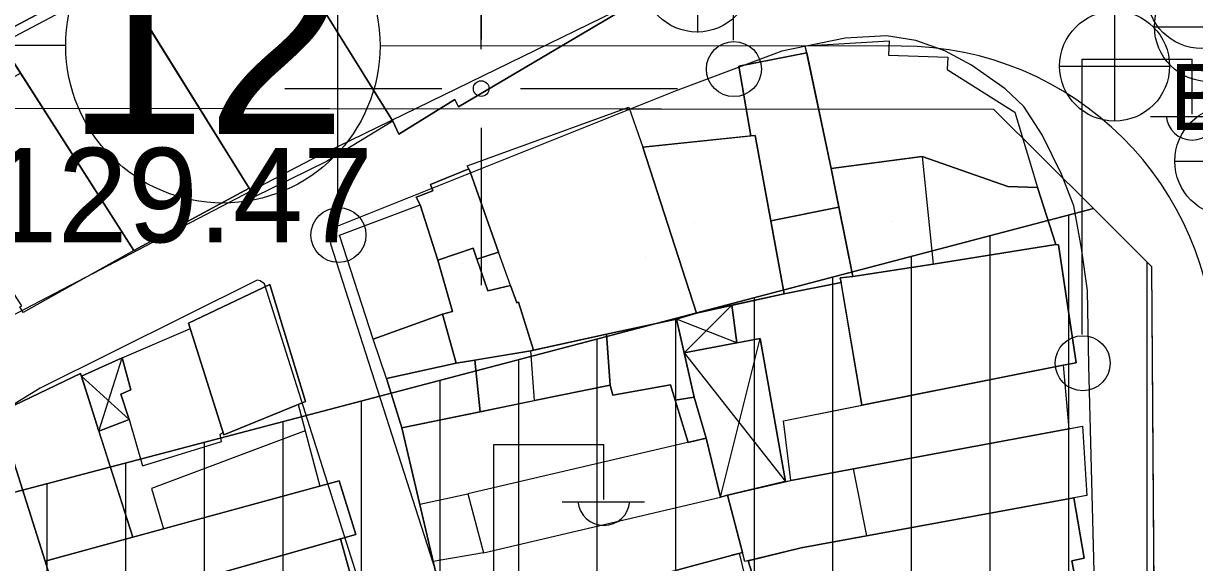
# Model space of a CAD drawing. Extents: x 417997 to 421451, y 4451742 to 4455216.
# Drawn here: x 420970.9 to 421045.4, y 4452469.9 to 4452504.1 of the extents above; entities that cross this region are included whole.
import ezdxf

# ---------------------------------------------------------------- set-up
doc = ezdxf.new("R2010")
doc.units = 0
for name, color, linetype in [('ADA', 7, 'Continuous'), ('ADAKENARI', 7, 'Continuous'), ('B_Betonzemin', 7, 'Continuous'), ('B_Mesken', 7, 'Continuous'), ('B_Sundurma', 7, 'Continuous'), ('B_Teras', 7, 'Continuous'), ('Default', 7, 'Continuous'), ('KALDIRIM', 7, 'Continuous'), ('KD_DAIRE', 7, 'Continuous'), ('KD_YGEN', 7, 'Continuous'), ('P_Grid', 7, 'Continuous'), ('PAFTALAMA', 7, 'Continuous'), ('PL_AYA_PARK_DINLENME', 7, 'Continuous'), ('PL_KON_MEV_450', 7, 'Continuous'), ('S_Elektrik_Diregi', 7, 'Continuous'), ('S_Rogar_Kapagi', 7, 'Continuous'), ('S_Rogar_Kapagi_Buski', 7, 'Continuous'), ('Sinir_Duvar_tek_tarafa_ait', 7, 'Continuous'), ('Sinir_Ist_Duvari', 7, 'Continuous'), ('TR_PARKALANI', 7, 'Continuous'), ('TR_YUKSEKYOGUNKONUT', 7, 'Continuous'), ('Y_Yol_Kotu', 7, 'Continuous'), ('Yol_Sose', 7, 'Continuous')]:
    doc.layers.add(name, color=color, linetype=linetype)

# ---------------------------------------------------------------- blocks, each defined once
blk = doc.blocks.new('POINT_DISPLAY')
at = {"layer": 'Default'}
blk.add_line((0, 0), (0, 0), dxfattribs=at)

msp = doc.modelspace()

# ---------------------------------------------------------------- linework, layer by layer
at = {"layer": 'ADA'}
msp.add_line((420961.655, 4452472.064), (421038.956, 4452492.38), dxfattribs=at)
msp.add_line((420961.655, 4452472.064), (421038.956, 4452492.38), dxfattribs=at)
at = {"layer": 'ADAKENARI'}
for p, q in [((420961.132, 4452498.753), (421032.598, 4452498.699)), ((420961.132, 4452498.753), (421032.598, 4452498.699)), ((421032.598, 4452498.699), (421038.956, 4452492.38)), ((421032.598, 4452498.699), (421038.956, 4452492.38)), ((421038.956, 4452492.38), (421042.667, 4452488.692)), ((421038.956, 4452492.38), (421042.667, 4452488.692)), ((421042.667, 4452488.692), (421043.462, 4452373.991)), ((421042.667, 4452488.692), (421043.462, 4452373.991))]:
    msp.add_line(p, q, dxfattribs=at)
at = {"layer": 'B_Betonzemin'}
for points in [[(420977.585, 4452478.95), (420978.453, 4452476.008), (420983.466, 4452477.551), (420983.386, 4452478.009), (420983.584, 4452478.116)], [(420988.788, 4452478.227), (420979.012, 4452474.573), (420979.779, 4452471.993)]]:
    msp.add_lwpolyline(points, dxfattribs=at)
at = {"layer": 'B_Mesken'}
for points in [[(420994.375, 4452497.928), (420989.402, 4452505.929), (420989.153, 4452505.834), (420985.82, 4452511.363), (420985.571, 4452511.214), (420984.406, 4452513.055), (421001.92, 4452523.916), (421008.838, 4452513.155), (421008.298, 4452512.824), (421012.169, 4452506.898), (420998.552, 4452498.832), (420998.328, 4452499.3), (420994.766, 4452497.11)], [(420994.374, 4452497.928), (420994.766, 4452497.11), (420998.328, 4452499.3), (420998.552, 4452498.832), (421012.169, 4452506.898), (421008.298, 4452512.824), (421008.838, 4452513.155), (421001.92, 4452523.915), (420984.406, 4452513.055), (420985.571, 4452511.214), (420985.82, 4452511.362), (420989.153, 4452505.834), (420989.402, 4452505.929)], [(420994.375, 4452497.928), (420990.159, 4452495.369), (420985.53, 4452493.098), (420985.226, 4452493.664), (420978.054, 4452505.196), (420978.624, 4452505.509), (420977.885, 4452506.626), (420985.571, 4452511.214), (420985.82, 4452511.363), (420989.153, 4452505.834), (420989.402, 4452505.929)], [(420978.054, 4452505.196), (420978.624, 4452505.509), (420977.885, 4452506.626), (420985.82, 4452511.362), (420989.153, 4452505.834), (420989.402, 4452505.929), (420994.374, 4452497.928), (420990.159, 4452495.369), (420985.53, 4452493.098), (420985.226, 4452493.664)], [(420969.153, 4452503.358), (420977.894, 4452489.7), (420985.226, 4452493.664), (420976.712, 4452507.355)], [(420978.054, 4452505.196), (420985.226, 4452493.664), (420977.894, 4452489.7), (420970.679, 4452500.973), (420969.153, 4452503.359), (420976.712, 4452507.355)], [(421022.28, 4452494.908), (421020.626, 4452502.724), (421025.955, 4452503.029), (421025.921, 4452502.128), (421029.686, 4452501.998), (421029.644, 4452501.211), (421033.962, 4452498.508), (421035.412, 4452493.708), (421033.521, 4452493.765), (421028.07, 4452495.674)], [(421035.412, 4452493.708), (421033.521, 4452493.766), (421028.07, 4452495.674), (421022.28, 4452494.908), (421020.723, 4452502.266), (421020.626, 4452502.724), (421025.955, 4452503.029), (421025.921, 4452502.128), (421029.686, 4452501.998), (421029.644, 4452501.211), (421033.962, 4452498.508)], [(421018.428, 4452491.585), (421022.766, 4452492.457), (421022.28, 4452494.908), (421020.723, 4452502.266), (421016.404, 4452501.436), (421017.152, 4452496.986), (421017.443, 4452497.016)], [(421022.28, 4452494.908), (421022.766, 4452492.457), (421018.428, 4452491.585), (421017.443, 4452497.016), (421017.152, 4452496.986), (421016.404, 4452501.436), (421020.723, 4452502.266)], [(420963.703, 4452497.033), (420970.679, 4452500.973), (420977.894, 4452489.7), (420970.853, 4452485.767), (420970.643, 4452486.121), (420970.756, 4452486.188)], [(420963.703, 4452497.033), (420970.679, 4452500.973), (420977.894, 4452489.7), (420970.853, 4452485.767), (420970.643, 4452486.121), (420970.756, 4452486.188)], [(421010.292, 4452496.28), (421013.697, 4452485.722), (421012.424, 4452485.331), (421007.978, 4452484.37), (421003.333, 4452483.365), (421002.368, 4452486.405), (421002.257, 4452486.364), (421001.859, 4452487.484), (421001.11, 4452489.589), (420999.288, 4452494.712), (420999.207, 4452494.889), (420999.113, 4452495.096), (421009.403, 4452498.816)], [(420999.288, 4452494.712), (420999.113, 4452495.096), (421009.403, 4452498.815), (421010.292, 4452496.28), (421013.697, 4452485.723), (421012.424, 4452485.331), (421003.333, 4452483.365), (421002.367, 4452486.405), (421002.257, 4452486.364), (421001.859, 4452487.484), (421001.11, 4452489.588)], [(421010.292, 4452496.28), (421013.697, 4452485.723), (421019.27, 4452486.945), (421017.443, 4452497.016)], [(421018.428, 4452491.585), (421019.27, 4452486.945), (421015.957, 4452486.218), (421013.697, 4452485.722), (421010.292, 4452496.28), (421017.152, 4452496.986), (421017.443, 4452497.016)], [(421028.758, 4452488.827), (421036.56, 4452490.073), (421035.412, 4452493.708), (421033.521, 4452493.765), (421028.07, 4452495.674), (421022.28, 4452494.908), (421023.641, 4452488.044)], [(421035.412, 4452493.708), (421036.559, 4452490.073), (421028.758, 4452488.827), (421023.641, 4452488.044), (421022.766, 4452492.457), (421022.28, 4452494.908), (421028.07, 4452495.674), (421033.521, 4452493.766)], [(420999.727, 4452489.151), (421001.11, 4452489.588), (420999.288, 4452494.712), (420999.22, 4452494.894), (420996.775, 4452493.894), (420996.923, 4452493.496), (420995.86, 4452493.09), (420996.117, 4452492.6), (420997.231, 4452489.081), (420999.482, 4452489.852)], [(421001.11, 4452489.589), (420999.727, 4452489.151), (420999.482, 4452489.852), (420997.231, 4452489.081), (420996.117, 4452492.6), (420995.86, 4452493.09), (420996.923, 4452493.496), (420996.775, 4452493.894), (420999.207, 4452494.889), (420999.288, 4452494.712)], [(420997.529, 4452485.653), (420993.118, 4452484.054), (420990.973, 4452490.683), (420996.117, 4452492.6), (420997.231, 4452489.081), (420998.17, 4452485.816)], [(420997.231, 4452489.081), (420998.17, 4452485.816), (420997.529, 4452485.653), (420993.118, 4452484.054), (420990.973, 4452490.683), (420996.117, 4452492.6)], [(421019.27, 4452486.945), (421022.899, 4452487.657), (421022.847, 4452487.957), (421023.641, 4452488.044), (421022.766, 4452492.457), (421018.428, 4452491.585)], [(421023.641, 4452488.044), (421022.847, 4452487.957), (421022.899, 4452487.657), (421019.27, 4452486.945), (421018.428, 4452491.585), (421022.766, 4452492.457)], [(421001.859, 4452487.484), (421000.429, 4452487.136), (420999.482, 4452489.852), (420997.231, 4452489.081), (420998.17, 4452485.816), (420997.529, 4452485.653), (420998.398, 4452482.539), (421003.165, 4452483.329), (421003.333, 4452483.365), (421002.367, 4452486.405), (421002.257, 4452486.364)], [(420999.727, 4452489.151), (421000.429, 4452487.136), (421001.859, 4452487.484), (421002.257, 4452486.364), (421002.368, 4452486.405), (421003.333, 4452483.365), (421003.165, 4452483.329), (420999.584, 4452482.735), (420998.398, 4452482.539), (420997.529, 4452485.653), (420998.17, 4452485.816), (420997.231, 4452489.081), (420999.482, 4452489.852)], [(421023.641, 4452488.044), (421022.847, 4452487.957), (421024.233, 4452479.859), (421037.042, 4452482.4), (421037.857, 4452482.565), (421036.736, 4452490.071), (421036.56, 4452490.073), (421028.758, 4452488.827)], [(421037.042, 4452482.4), (421024.233, 4452479.859), (421022.899, 4452487.657), (421022.847, 4452487.957), (421023.641, 4452488.044), (421028.758, 4452488.827), (421036.559, 4452490.073), (421036.736, 4452490.071), (421037.857, 4452482.565)], [(420981.377, 4452485.085), (420983.629, 4452477.971), (420988.816, 4452480.093), (420986.556, 4452487.546)], [(420981.377, 4452485.085), (420986.556, 4452487.546), (420988.816, 4452480.093), (420983.63, 4452477.971)], [(420997.529, 4452485.653), (420998.398, 4452482.539), (420993.971, 4452481.558), (420993.118, 4452484.054)], [(420997.529, 4452485.653), (420998.398, 4452482.539), (420993.971, 4452481.558), (420993.118, 4452484.054)], [(421007.978, 4452484.37), (421008.21, 4452481.144), (421008.383, 4452480.494), (421012.039, 4452481.16), (421012.337, 4452480.187), (421013.553, 4452480.381), (421012.424, 4452485.331)], [(421012.912, 4452483.193), (421013.553, 4452480.381), (421012.337, 4452480.187), (421012.04, 4452481.16), (421008.383, 4452480.494), (421008.21, 4452481.144), (421007.978, 4452484.37), (421012.424, 4452485.331)], [(421003.165, 4452483.329), (421007.978, 4452484.37), (421008.21, 4452481.144), (421003.387, 4452480.152)], [(421008.21, 4452481.144), (421003.387, 4452480.152), (421003.165, 4452483.329), (421003.333, 4452483.365), (421007.978, 4452484.37)], [(420999.584, 4452482.735), (420998.398, 4452482.539), (420993.971, 4452481.558), (420994.956, 4452478.417), (420999.931, 4452479.441)], [(420999.584, 4452482.735), (420999.931, 4452479.441), (420994.956, 4452478.417), (420993.971, 4452481.558), (420998.398, 4452482.539)], [(421019.71, 4452475.066), (421019.232, 4452478.867), (421037.042, 4452482.4), (421037.388, 4452478.355)], [(421037.388, 4452478.355), (421019.71, 4452475.066), (421019.232, 4452478.867), (421024.233, 4452479.859), (421037.042, 4452482.4)], [(420977.819, 4452471.459), (420974.502, 4452481.875), (420969.222, 4452479.357), (420969.383, 4452478.876), (420969.961, 4452476.946), (420970.027, 4452476.973), (420972.24, 4452469.938)], [(420974.558, 4452481.7), (420975.672, 4452478.2), (420977.819, 4452471.459), (420972.24, 4452469.938), (420970.027, 4452476.973), (420969.961, 4452476.946), (420969.383, 4452478.876), (420969.222, 4452479.357), (420974.502, 4452481.875)], [(421013.372, 4452469.619), (421016.634, 4452470.496), (421015.681, 4452474.141), (421015.235, 4452474.018), (421014.315, 4452477.754), (421013.163, 4452477.486), (421012.039, 4452481.16), (421008.383, 4452480.494), (421008.21, 4452481.144), (420994.956, 4452478.417), (420997.996, 4452465.406), (420998.417, 4452465.542)], [(421012.337, 4452480.187), (421013.163, 4452477.486), (421014.315, 4452477.754), (421015.235, 4452474.018), (421015.681, 4452474.141), (421016.634, 4452470.496), (421013.372, 4452469.619), (420998.417, 4452465.542), (420997.996, 4452465.406), (420994.956, 4452478.417), (420999.931, 4452479.441), (421003.387, 4452480.152), (421008.21, 4452481.144), (421008.383, 4452480.494), (421012.04, 4452481.16)], [(421015.681, 4452474.141), (421019.233, 4452474.977), (421019.359, 4452475.001), (421019.71, 4452475.066), (421037.388, 4452478.355), (421038.267, 4452478.519), (421038.54, 4452474.121), (421037.713, 4452473.97), (421020.359, 4452470.792), (421016.995, 4452469.96), (421016.787, 4452469.909), (421016.634, 4452470.496)], [(421019.233, 4452474.977), (421038.267, 4452478.518), (421038.54, 4452474.121), (421020.359, 4452470.792), (421016.787, 4452469.909), (421015.681, 4452474.141)], [(420973.858, 4452466.484), (420992.021, 4452471.628), (420990.965, 4452475.043), (420972.24, 4452469.938), (420972.937, 4452467.722), (420973.397, 4452466.306)], [(420991.047, 4452471.352), (420974.837, 4452466.762), (420973.858, 4452466.484), (420973.397, 4452466.306), (420972.937, 4452467.722), (420972.24, 4452469.938), (420977.819, 4452471.459), (420990.965, 4452475.043), (420992.021, 4452471.628)], [(421016.995, 4452469.96), (421021.674, 4452455.122), (421025.208, 4452455.88), (421025.297, 4452455.717), (421037.736, 4452457.816), (421037.329, 4452460.391), (421038.012, 4452460.921), (421037.4, 4452464.88), (421038.154, 4452465.066), (421037.845, 4452466.345), (421038.247, 4452466.558), (421037.594, 4452469.956), (421038.381, 4452470.14), (421037.713, 4452473.97), (421020.359, 4452470.792)], [(421037.736, 4452457.816), (421025.297, 4452455.717), (421025.208, 4452455.88), (421021.674, 4452455.123), (421016.995, 4452469.96), (421020.359, 4452470.792), (421037.713, 4452473.97), (421038.381, 4452470.14), (421037.594, 4452469.956), (421038.247, 4452466.558), (421037.845, 4452466.345), (421038.154, 4452465.066), (421037.4, 4452464.88), (421038.012, 4452460.921), (421037.329, 4452460.391)], [(420974.837, 4452466.761), (420975.606, 4452463.819), (420977.545, 4452464.323), (420978.126, 4452462.12), (420976.313, 4452461.591), (420976.942, 4452458.949), (420993.185, 4452463.636), (420991.046, 4452471.352)], [(420993.186, 4452463.636), (420987.408, 4452461.969), (420981.895, 4452460.378), (420976.942, 4452458.949), (420976.919, 4452459.047), (420976.313, 4452461.591), (420978.126, 4452462.12), (420977.545, 4452464.323), (420975.605, 4452463.819), (420974.837, 4452466.762), (420991.047, 4452471.352)]]:
    msp.add_lwpolyline(points, close=True, dxfattribs=at)
at = {"layer": 'B_Sundurma'}
for p, q in [((421015.957, 4452486.218), (421012.911, 4452483.193)), ((421016.276, 4452483.821), (421012.424, 4452485.331)), ((421015.235, 4452474.018), (421017.755, 4452484.097)), ((420975.672, 4452478.2), (420977.145, 4452482.875)), ((421012.911, 4452483.193), (421019.359, 4452475.001)), ((420977.585, 4452478.95), (420974.558, 4452481.7))]:
    msp.add_line(p, q, dxfattribs=at)
for points in [[(421016.276, 4452483.821), (421015.957, 4452486.218), (421013.697, 4452485.723), (421012.424, 4452485.331), (421012.911, 4452483.193)], [(421016.276, 4452483.821), (421012.912, 4452483.193), (421012.424, 4452485.331), (421013.697, 4452485.722), (421015.957, 4452486.218)], [(421012.911, 4452483.193), (421013.553, 4452480.381), (421014.315, 4452477.754), (421015.235, 4452474.018), (421015.681, 4452474.141), (421019.359, 4452475.001), (421017.755, 4452484.097)], [(421019.359, 4452475.001), (421019.233, 4452474.977), (421015.681, 4452474.141), (421015.235, 4452474.018), (421014.315, 4452477.754), (421013.553, 4452480.381), (421012.912, 4452483.193), (421016.276, 4452483.821), (421017.755, 4452484.097)], [(420975.672, 4452478.2), (420977.585, 4452478.95), (420977.073, 4452480.57), (420977.706, 4452480.831), (420977.145, 4452482.875), (420974.558, 4452481.7)], [(420975.672, 4452478.2), (420974.558, 4452481.7), (420977.145, 4452482.875), (420977.706, 4452480.831), (420977.073, 4452480.57), (420977.585, 4452478.95)]]:
    msp.add_lwpolyline(points, close=True, dxfattribs=at)
at = {"layer": 'B_Teras'}
for points in [[(421022.28, 4452494.908), (421028.07, 4452495.674), (421028.758, 4452488.827), (421023.641, 4452488.044)], [(420999.151, 4452474.222), (421000.147, 4452470.473), (421015.235, 4452474.018), (421014.315, 4452477.754)], [(421019.71, 4452475.066), (421023.673, 4452475.803), (421024.516, 4452471.553), (421020.359, 4452470.792), (421016.787, 4452469.909), (421015.681, 4452474.141)], [(421000.147, 4452470.473), (420996.943, 4452469.913), (420996.087, 4452473.574), (420999.151, 4452474.222)]]:
    msp.add_lwpolyline(points, close=True, dxfattribs=at)
at = {"layer": 'KALDIRIM'}
for p, q in [((420973.559, 4452502.744), (420878.314, 4452502.815)), ((420973.559, 4452502.744), (420878.314, 4452502.815)), ((421026.723, 4452502.704), (420993.559, 4452502.729)), ((421026.723, 4452502.704), (420993.559, 4452502.729))]:
    msp.add_line(p, q, dxfattribs=at)
msp.add_arc((421026.708, 4452482.704), 20, 0.39741, 89.95692, dxfattribs=at)
msp.add_arc((421026.708, 4452482.704), 20, 0.39741, 89.95692, dxfattribs=at)
at = {"layer": 'KD_DAIRE'}
msp.add_circle((420983.559, 4452502.721), 10, dxfattribs=at)
msp.add_circle((420983.559, 4452502.721), 10, dxfattribs=at)
at = {"layer": 'P_Grid'}
for p, q in [((421000, 4452512.5), (421000, 4452503.125)), ((420987.5, 4452500), (420996.875, 4452500)), ((421000, 4452500), (421000, 4452500)), ((421003.125, 4452500), (421012.5, 4452500)), ((421000, 4452496.875), (421000, 4452487.5))]:
    msp.add_line(p, q, dxfattribs=at)
at = {"layer": 'PAFTALAMA'}
for p, q in [((421000, 4452502.5), (421000, 4452512.5)), ((421000, 4452502.5), (421000, 4452512.5)), ((420987.5, 4452500), (420997.5, 4452500)), ((420987.5, 4452500), (420997.5, 4452500)), ((421002.5, 4452500), (421012.5, 4452500)), ((421002.5, 4452500), (421012.5, 4452500)), ((421000, 4452497.5), (421000, 4452487.5)), ((421000, 4452497.5), (421000, 4452487.5))]:
    msp.add_line(p, q, dxfattribs=at)
msp.add_circle((421000, 4452500), 0.5, dxfattribs=at)
msp.add_circle((421000, 4452500), 0.5, dxfattribs=at)
at = {"layer": 'PL_AYA_PARK_DINLENME'}
msp.add_lwpolyline([(421038.956, 4452492.38), (420961.655, 4452472.064), (420961.132, 4452498.753), (421032.598, 4452498.699)], close=True, dxfattribs=at)
msp.add_lwpolyline([(421038.956, 4452492.38), (420961.655, 4452472.064), (420961.132, 4452498.753), (421032.598, 4452498.699)], close=True, dxfattribs=at)
at = {"layer": 'PL_KON_MEV_450'}
msp.add_lwpolyline([(420943.964, 4452333.259), (420890.438, 4452339.156), (420894.067, 4452409.012), (420955.758, 4452406.29), (420930.356, 4452451.198), (420906.494, 4452429.988), (420877.387, 4452460.374), (420915.8, 4452498.787), (420961.132, 4452498.753), (420961.655, 4452472.064), (421038.956, 4452492.38), (421042.667, 4452488.692), (421043.462, 4452373.991), (421023.346, 4452363.197), (421036.047, 4452320.558), (420975.678, 4452283.747), (420939.98, 4452286.94)], close=True, dxfattribs=at)
msp.add_lwpolyline([(420943.964, 4452333.259), (420890.438, 4452339.156), (420894.067, 4452409.012), (420955.758, 4452406.29), (420930.356, 4452451.198), (420906.494, 4452429.988), (420877.387, 4452460.374), (420915.8, 4452498.787), (420961.132, 4452498.753), (420961.655, 4452472.064), (421038.956, 4452492.38), (421042.667, 4452488.692), (421043.462, 4452373.991), (421023.346, 4452363.197), (421036.047, 4452320.558), (420975.678, 4452283.747), (420939.98, 4452286.94)], close=True, dxfattribs=at)
at = {"layer": 'S_Elektrik_Diregi'}
for p, q in [((421016.045, 4452503.077), (421016.045, 4452520.577)), ((420990.881, 4452492.52), (420990.881, 4452510.02)), ((421038.243, 4452484.368), (421038.243, 4452501.868)), ((421038.243, 4452501.868), (421045.243, 4452501.868)), ((421045.243, 4452498.368), (421045.243, 4452501.868)), ((421042.583, 4452498.228), (421047.833, 4452498.228)), ((421000.805, 4452459.86), (421000.805, 4452477.36)), ((421000.805, 4452477.36), (421007.805, 4452477.36)), ((421007.805, 4452473.86), (421007.805, 4452477.36)), ((421005.145, 4452473.72), (421010.395, 4452473.72))]:
    msp.add_line(p, q, dxfattribs=at)
for centre in [(421016.081, 4452501.242), (420990.917, 4452490.685), (421038.279, 4452482.533)]:
    msp.add_circle(centre, 1.75, dxfattribs=at)
for centre in [(421045.244, 4452498.381), (421007.806, 4452473.873)]:
    msp.add_arc(centre, 1.658, 184.83843, 355.14641, dxfattribs=at)
at = {"layer": 'S_Rogar_Kapagi'}
msp.add_line((421013.791, 4452503.567), (421013.791, 4452510.567), dxfattribs=at)
msp.add_circle((421013.738, 4452507.096), 3.5, dxfattribs=at)
at = {"layer": 'S_Rogar_Kapagi_Buski'}
for p, q in [((421040.31, 4452504.935), (421040.31, 4452497.935)), ((421042.85, 4452503.935), (421049.85, 4452503.935)), ((421036.81, 4452501.435), (421043.81, 4452501.435)), ((421044.136, 4452495.385), (421051.136, 4452495.385))]:
    msp.add_line(p, q, dxfattribs=at)
for centre in [(421045.855, 4452506.046), (421046.35, 4452503.935), (421040.31, 4452501.435), (421047.636, 4452495.385)]:
    msp.add_circle(centre, 3.5, dxfattribs=at)
at = {"layer": 'Sinir_Duvar_tek_tarafa_ait'}
for points in [[(420977.145, 4452482.875), (420981.488, 4452484.735)], [(420988.346, 4452479.901), (420989.719, 4452474.703)]]:
    msp.add_lwpolyline(points, dxfattribs=at)
at = {"layer": 'Sinir_Ist_Duvari'}
msp.add_lwpolyline([(421015.933, 4452470.333), (421016.426, 4452470.442), (421017.294, 4452466.875)], dxfattribs=at)
at = {"layer": 'TR_YUKSEKYOGUNKONUT'}
for p, q in [((421037.387, 4452370.731), (421037.387, 4452491.968)), ((421037.387, 4452370.731), (421037.387, 4452491.968)), ((421032.387, 4452368.048), (421032.387, 4452490.654)), ((421032.387, 4452368.048), (421032.387, 4452490.654)), ((421027.387, 4452365.365), (421027.387, 4452489.34)), ((421027.387, 4452365.365), (421027.387, 4452489.34)), ((421042.387, 4452373.414), (421042.387, 4452488.97)), ((421042.387, 4452373.414), (421042.387, 4452488.97)), ((421022.387, 4452312.228), (421022.387, 4452488.026)), ((421022.387, 4452312.228), (421022.387, 4452488.026)), ((421017.387, 4452309.179), (421017.387, 4452486.712)), ((421017.387, 4452309.179), (421017.387, 4452486.712)), ((421012.387, 4452306.13), (421012.387, 4452485.397)), ((421012.387, 4452306.13), (421012.387, 4452485.397)), ((421007.387, 4452396.718), (421007.387, 4452484.083)), ((421007.387, 4452396.718), (421007.387, 4452484.083)), ((421002.387, 4452403.802), (421002.387, 4452482.769)), ((421002.387, 4452403.802), (421002.387, 4452482.769)), ((420997.387, 4452407.646), (420997.387, 4452481.455)), ((420997.387, 4452407.646), (420997.387, 4452481.455)), ((420992.387, 4452409.874), (420992.387, 4452480.141)), ((420992.387, 4452409.874), (420992.387, 4452480.141)), ((420987.387, 4452410.925), (420987.387, 4452478.827)), ((420987.387, 4452410.925), (420987.387, 4452478.827)), ((420982.387, 4452410.948), (420982.387, 4452477.513)), ((420982.387, 4452410.948), (420982.387, 4452477.513)), ((420977.387, 4452409.947), (420977.387, 4452476.199)), ((420977.387, 4452409.947), (420977.387, 4452476.199)), ((420972.387, 4452407.779), (420972.387, 4452474.885)), ((420972.387, 4452407.779), (420972.387, 4452474.885))]:
    msp.add_line(p, q, dxfattribs=at)
at = {"layer": 'Yol_Sose'}
for points in [[(420983.858, 4452510.477), (420959.298, 4452497.506), (420947.549, 4452490.982), (420941.118, 4452487.194), (420939.693, 4452486.084), (420925.614, 4452473.171), (420909.741, 4452457.864), (420909.62, 4452457.533), (420909.665, 4452457.27), (420921.759, 4452443.298), (420922.308, 4452443.047), (420922.771, 4452442.965), (420923.376, 4452443.034), (420923.676, 4452443.157), (420924.198, 4452443.548)], [(420924.198, 4452443.548), (420932.1, 4452452.83), (420938.284, 4452459.89), (420947.319, 4452469.398), (420953.167, 4452474.524), (420959.336, 4452478.947), (420963.929, 4452482.19), (420967.577, 4452484.24), (420989.225, 4452495.518), (421011.037, 4452506.152)], [(421039.083, 4452466.014), (421038.678, 4452482.386), (421038.59, 4452487.155), (421038.204, 4452489.839), (421037.705, 4452492.532), (421036.929, 4452494.549), (421035.705, 4452497.068), (421034.524, 4452498.855), (421033.343, 4452499.978), (421031.203, 4452501.495), (421029.504, 4452502.397), (421027.657, 4452503.05), (421025.801, 4452503.348), (421023.168, 4452503.217), (421019.123, 4452502.379), (421012.347, 4452499.846), (420990.81, 4452491.219), (420990.567, 4452490.994), (420990.395, 4452490.634), (420990.405, 4452490.115), (420997.688, 4452467.489)], [(421014.803, 4452388.358), (421003.911, 4452427.516), (420994.744, 4452460.687), (420986.216, 4452487.577), (420985.94, 4452487.775), (420985.732, 4452487.806), (420971.922, 4452480.936), (420964.382, 4452476.328), (420962.814, 4452475.198), (420962.669, 4452474.982), (420962.612, 4452474.647), (420962.665, 4452473.609), (420970.993, 4452441.339), (420979.567, 4452407.565)]]:
    msp.add_lwpolyline(points, dxfattribs=at)

# ---------------------------------------------------------------- block references
at = {"layer": 'TR_PARKALANI', "xscale": 0.1, "yscale": 0.10000000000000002}
for p in [(420992.127, 4452497.838), (420992.127, 4452497.838), (420995.678, 4452498.259), (420995.678, 4452498.259), (420977.355, 4452495.233), (420977.355, 4452495.233), (421028.332, 4452494.068), (421028.332, 4452494.068), (420995.676, 4452491.855), (420995.676, 4452491.855), (421013.56, 4452491.463), (421013.56, 4452491.463), (421026.088, 4452491.569), (421026.088, 4452491.569), (420998.787, 4452488.858), (420998.787, 4452488.858), (421010.448, 4452489.25), (421010.448, 4452489.25), (420984.015, 4452486.253), (420984.015, 4452486.253)]:
    msp.add_blockref('POINT_DISPLAY', p, dxfattribs=at)

# ---------------------------------------------------------------- texts
at = {"layer": 'KD_YGEN'}
msp.add_text('12', height=12, dxfattribs=at).set_placement((420973.584, 4452497.106))
msp.add_text('12', height=12, dxfattribs=at).set_placement((420973.584, 4452497.106))
at = {"layer": 'S_Rogar_Kapagi_Buski'}
msp.add_text('B', height=4.2, dxfattribs=at).set_placement((421043.81, 4452497.37))
at = {"layer": 'Y_Yol_Kotu'}
msp.add_text('129.47 ', height=6, dxfattribs=at).set_placement((420968.582, 4452490.228))

doc.saveas('drawing.dxf')
